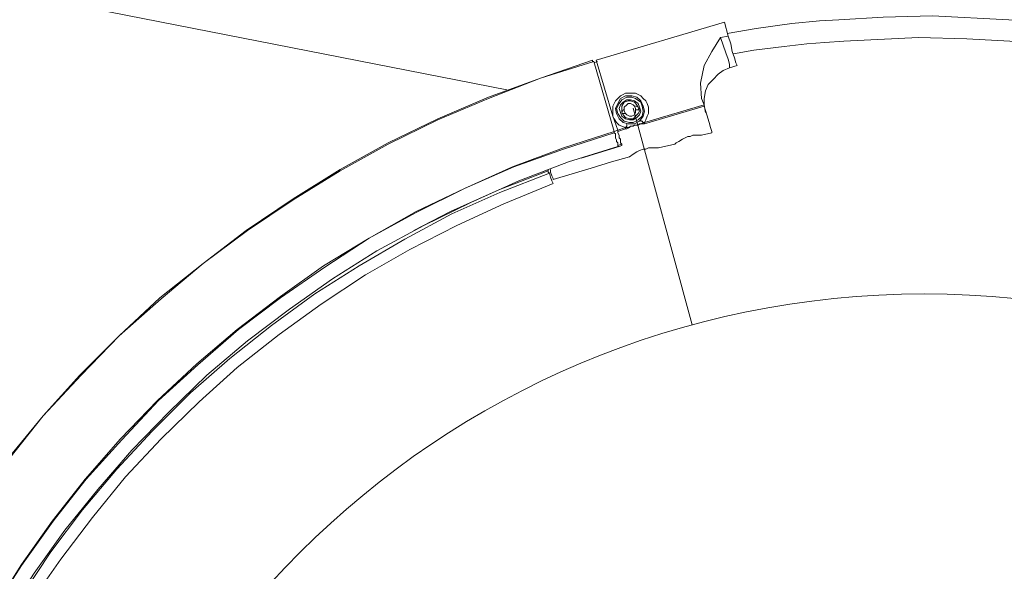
# Model space of a CAD drawing. Extents: x 44 to 177, y -263 to -14.
# Tile 578 of 656: x 103 to 117, y -65 to -57. Entities that reach past the tile are written whole.
import ezdxf

# ---------------------------------------------------------------- set-up
doc = ezdxf.new("R2010")
doc.units = 0
doc.header["$MEASUREMENT"] = 0
doc.layers.add('Livello 1', color=7, linetype='Continuous', lineweight=0)

# ---------------------------------------------------------------- blocks, each defined once
blk = doc.blocks.new('Block_0')
at = {"layer": 'Livello 1', "color": 250, "lineweight": 9, "true_color": 0x333333}
for points in [[(109.799, -57.655), (109.799, -57.655), (97.92, -55.321), (97.92, -55.321)], [(111.139, -57.214), (111.139, -57.214), (113.055, -56.644), (113.055, -56.644)], [(113.055, -56.644), (113.055, -56.644), (111.139, -57.214), (111.139, -57.214)], [(113.055, -56.644), (113.055, -56.644), (113.112, -56.853), (113.112, -56.853)], [(113.112, -56.853), (113.112, -56.853), (112.998, -56.872), (112.998, -56.872)], [(111.405, -58.278), (111.405, -58.278), (111.101, -57.233), (111.101, -57.233)], [(111.158, -57.233), (111.158, -57.233), (111.101, -57.252), (111.101, -57.252)], [(111.386, -58.05), (111.386, -58.05), (111.139, -57.214), (111.139, -57.214)], [(113.131, -57.328), (113.131, -57.328), (113.245, -57.29), (113.245, -57.29)], [(112.714, -57.784), (112.714, -57.784), (112.752, -57.879), (112.752, -57.879)], [(111.538, -57.955), (111.538, -57.955), (111.519, -57.993), (111.519, -57.993)], [(111.688, -57.931), (111.688, -57.931), (112.572, -61.173), (112.572, -61.173)], [(111.765, -57.917), (111.765, -57.917), (111.746, -57.898), (111.746, -57.898)], [(111.86, -58.145), (111.86, -58.145), (112.752, -57.879), (112.752, -57.879)], [(112.752, -57.898), (112.752, -57.898), (111.86, -58.164), (111.86, -58.164)], [(111.462, -58.259), (111.462, -58.259), (111.386, -58.05), (111.386, -58.05)], [(111.841, -58.145), (111.841, -58.145), (111.86, -58.145), (111.86, -58.145)], [(111.86, -58.164), (111.86, -58.164), (111.86, -58.145), (111.86, -58.145)], [(111.462, -58.259), (111.462, -58.259), (111.405, -58.278), (111.405, -58.278)], [(111.462, -58.259), (111.462, -58.259), (111.576, -58.221), (111.576, -58.221)], [(111.576, -58.24), (111.576, -58.24), (111.462, -58.278), (111.462, -58.278)], [(111.595, -58.24), (111.595, -58.24), (111.576, -58.24), (111.576, -58.24)], [(111.86, -58.164), (111.86, -58.164), (111.841, -58.164), (111.841, -58.164)], [(112.714, -58.335), (112.714, -58.335), (112.866, -58.297), (112.866, -58.297)], [(110.912, -58.677), (110.912, -58.677), (111.481, -58.506), (111.481, -58.506)], [(111.519, -58.468), (111.519, -58.468), (111.462, -58.487), (111.462, -58.487)], [(111.481, -58.506), (111.481, -58.506), (111.462, -58.506), (111.462, -58.506)], [(111.519, -58.487), (111.519, -58.487), (111.481, -58.506), (111.481, -58.506)], [(112.069, -58.525), (112.069, -58.525), (112.315, -58.468), (112.315, -58.468)], [(111.063, -58.829), (111.063, -58.829), (111.367, -58.734), (111.367, -58.734)], [(111.367, -58.734), (111.367, -58.734), (111.633, -58.658), (111.633, -58.658)], [(110.418, -58.848), (110.418, -58.848), (110.324, -58.886), (110.324, -58.886)], [(110.494, -59), (110.494, -59), (111.063, -58.829), (111.063, -58.829)]]:
    blk.add_open_spline(points, degree=3, dxfattribs=at)
for points, knots in [([(118.974, -56.815), (118.974, -56.815), (118.67, -56.758), (118.67, -56.758), (118.67, -56.758), (118.196, -56.682), (118.196, -56.682), (118.196, -56.682), (117.855, -56.644), (117.855, -56.644), (117.855, -56.644), (117.589, -56.625), (117.589, -56.625), (117.589, -56.625), (117.305, -56.606), (117.305, -56.606), (117.305, -56.606), (116.166, -56.549), (116.166, -56.549), (116.166, -56.549), (115.427, -56.568), (115.427, -56.568), (115.427, -56.568), (114.763, -56.606), (114.763, -56.606), (114.763, -56.606), (114.478, -56.625), (114.478, -56.625), (114.478, -56.625), (114.061, -56.663), (114.061, -56.663), (114.061, -56.663), (113.53, -56.739), (113.53, -56.739), (113.53, -56.739), (113.093, -56.815), (113.093, -56.815)], [0, 0, 0, 0, 1, 1, 1, 2, 2, 2, 3, 3, 3, 4, 4, 4, 5, 5, 5, 6, 6, 6, 7, 7, 7, 8, 8, 8, 9, 9, 9, 10, 10, 10, 11, 11, 11, 12, 12, 12, 12]), ([(112.714, -57.784), (112.714, -57.784), (112.695, -57.556), (112.695, -57.556), (112.695, -57.556), (112.752, -57.29), (112.752, -57.29), (112.752, -57.29), (112.866, -57.081), (112.866, -57.081), (112.866, -57.081), (112.998, -56.872), (112.998, -56.872)], [0, 0, 0, 0, 1, 1, 1, 2, 2, 2, 3, 3, 3, 4, 4, 4, 4]), ([(112.998, -56.872), (112.998, -56.872), (113.036, -56.986), (113.036, -56.986), (113.036, -56.986), (113.074, -57.1), (113.074, -57.1), (113.074, -57.1), (113.112, -57.195), (113.112, -57.195), (113.112, -57.195), (113.131, -57.271), (113.131, -57.271), (113.131, -57.271), (113.131, -57.309), (113.131, -57.309), (113.131, -57.309), (113.131, -57.328), (113.131, -57.328)], [0, 0, 0, 0, 1, 1, 1, 2, 2, 2, 3, 3, 3, 4, 4, 4, 5, 5, 5, 6, 6, 6, 6]), ([(113.112, -56.853), (113.112, -56.853), (113.15, -56.967), (113.15, -56.967), (113.15, -56.967), (113.169, -57.081), (113.169, -57.081), (113.169, -57.081), (113.207, -57.176), (113.207, -57.176), (113.207, -57.176), (113.226, -57.252), (113.226, -57.252), (113.226, -57.252), (113.245, -57.29), (113.245, -57.29)], [0, 0, 0, 0, 1, 1, 1, 2, 2, 2, 3, 3, 3, 4, 4, 4, 5, 5, 5, 5]), ([(113.188, -57.119), (113.188, -57.119), (113.492, -57.062), (113.492, -57.062), (113.492, -57.062), (113.947, -57.005), (113.947, -57.005), (113.947, -57.005), (114.288, -56.967), (114.288, -56.967), (114.288, -56.967), (114.554, -56.948), (114.554, -56.948), (114.554, -56.948), (114.838, -56.929), (114.838, -56.929), (114.838, -56.929), (115.958, -56.872), (115.958, -56.872), (115.958, -56.872), (116.679, -56.891), (116.679, -56.891), (116.679, -56.891), (117.324, -56.929), (117.324, -56.929), (117.324, -56.929), (117.608, -56.948), (117.608, -56.948), (117.608, -56.948), (118.007, -56.986), (118.007, -56.986), (118.007, -56.986), (118.538, -57.062), (118.538, -57.062), (118.538, -57.062), (118.879, -57.119), (118.879, -57.119)], [0, 0, 0, 0, 1, 1, 1, 2, 2, 2, 3, 3, 3, 4, 4, 4, 5, 5, 5, 6, 6, 6, 7, 7, 7, 8, 8, 8, 9, 9, 9, 10, 10, 10, 11, 11, 11, 12, 12, 12, 12]), ([(99.093, -78.021), (99.093, -78.021), (98.922, -77.223), (98.922, -77.223), (98.922, -77.223), (98.79, -76.406), (98.79, -76.406), (98.79, -76.406), (98.695, -75.57), (98.695, -75.57), (98.695, -75.57), (98.638, -74.753), (98.638, -74.753), (98.638, -74.753), (98.619, -73.917), (98.619, -73.917), (98.619, -73.917), (98.638, -73.1), (98.638, -73.1), (98.638, -73.1), (98.695, -72.264), (98.695, -72.264), (98.695, -72.264), (98.79, -71.447), (98.79, -71.447), (98.79, -71.447), (98.941, -70.63), (98.941, -70.63), (98.941, -70.63), (99.112, -69.831), (99.112, -69.831), (99.112, -69.831), (99.321, -69.033), (99.321, -69.033), (99.321, -69.033), (99.568, -68.235), (99.568, -68.235), (99.568, -68.235), (99.871, -67.456), (99.871, -67.456), (99.871, -67.456), (100.194, -66.696), (100.194, -66.696), (100.194, -66.696), (100.554, -65.955), (100.554, -65.955), (100.554, -65.955), (100.952, -65.233), (100.952, -65.233), (100.952, -65.233), (101.389, -64.511), (101.389, -64.511), (101.389, -64.511), (101.844, -63.827), (101.844, -63.827), (101.844, -63.827), (102.337, -63.181), (102.337, -63.181), (102.337, -63.181), (102.868, -62.535), (102.868, -62.535), (102.868, -62.535), (103.418, -61.926), (103.418, -61.926), (103.418, -61.926), (104.007, -61.337), (104.007, -61.337), (104.007, -61.337), (104.614, -60.767), (104.614, -60.767), (104.614, -60.767), (105.259, -60.254), (105.259, -60.254), (105.259, -60.254), (105.904, -59.76), (105.904, -59.76), (105.904, -59.76), (106.605, -59.285), (106.605, -59.285), (106.605, -59.285), (107.307, -58.848), (107.307, -58.848), (107.307, -58.848), (108.028, -58.449), (108.028, -58.449), (108.028, -58.449), (108.768, -58.088), (108.768, -58.088), (108.768, -58.088), (109.527, -57.765), (109.527, -57.765), (109.527, -57.765), (110.305, -57.48), (110.305, -57.48), (110.305, -57.48), (111.082, -57.214), (111.082, -57.214)], [0, 0, 0, 0, 1, 1, 1, 2, 2, 2, 3, 3, 3, 4, 4, 4, 5, 5, 5, 6, 6, 6, 7, 7, 7, 8, 8, 8, 9, 9, 9, 10, 10, 10, 11, 11, 11, 12, 12, 12, 13, 13, 13, 14, 14, 14, 15, 15, 15, 16, 16, 16, 17, 17, 17, 18, 18, 18, 19, 19, 19, 20, 20, 20, 21, 21, 21, 22, 22, 22, 23, 23, 23, 24, 24, 24, 25, 25, 25, 26, 26, 26, 27, 27, 27, 28, 28, 28, 29, 29, 29, 30, 30, 30, 31, 31, 31, 32, 32, 32, 32]), ([(111.101, -57.233), (111.101, -57.233), (110.305, -57.48), (110.305, -57.48), (110.305, -57.48), (109.527, -57.784), (109.527, -57.784), (109.527, -57.784), (108.768, -58.107), (108.768, -58.107), (108.768, -58.107), (108.028, -58.468), (108.028, -58.468), (108.028, -58.468), (107.307, -58.867), (107.307, -58.867), (107.307, -58.867), (106.605, -59.304), (106.605, -59.304), (106.605, -59.304), (105.923, -59.76), (105.923, -59.76), (105.923, -59.76), (105.259, -60.254), (105.259, -60.254), (105.259, -60.254), (104.633, -60.786), (104.633, -60.786), (104.633, -60.786), (104.007, -61.337), (104.007, -61.337), (104.007, -61.337), (103.437, -61.926), (103.437, -61.926), (103.437, -61.926), (102.868, -62.535), (102.868, -62.535), (102.868, -62.535), (102.356, -63.181), (102.356, -63.181), (102.356, -63.181), (101.863, -63.846), (101.863, -63.846), (101.863, -63.846), (101.389, -64.53), (101.389, -64.53), (101.389, -64.53), (100.971, -65.233), (100.971, -65.233), (100.971, -65.233), (100.573, -65.955), (100.573, -65.955), (100.573, -65.955), (100.212, -66.696), (100.212, -66.696), (100.212, -66.696), (99.871, -67.456), (99.871, -67.456), (99.871, -67.456), (99.586, -68.235), (99.586, -68.235), (99.586, -68.235), (99.34, -69.033), (99.34, -69.033), (99.34, -69.033), (99.131, -69.831), (99.131, -69.831), (99.131, -69.831), (98.941, -70.63), (98.941, -70.63), (98.941, -70.63), (98.809, -71.447), (98.809, -71.447), (98.809, -71.447), (98.714, -72.264), (98.714, -72.264), (98.714, -72.264), (98.657, -73.1), (98.657, -73.1), (98.657, -73.1), (98.638, -73.917), (98.638, -73.917), (98.638, -73.917), (98.657, -74.753), (98.657, -74.753), (98.657, -74.753), (98.714, -75.57), (98.714, -75.57), (98.714, -75.57), (98.809, -76.406), (98.809, -76.406), (98.809, -76.406), (98.941, -77.223), (98.941, -77.223), (98.941, -77.223), (99.112, -78.021), (99.112, -78.021)], [0, 0, 0, 0, 1, 1, 1, 2, 2, 2, 3, 3, 3, 4, 4, 4, 5, 5, 5, 6, 6, 6, 7, 7, 7, 8, 8, 8, 9, 9, 9, 10, 10, 10, 11, 11, 11, 12, 12, 12, 13, 13, 13, 14, 14, 14, 15, 15, 15, 16, 16, 16, 17, 17, 17, 18, 18, 18, 19, 19, 19, 20, 20, 20, 21, 21, 21, 22, 22, 22, 23, 23, 23, 24, 24, 24, 25, 25, 25, 26, 26, 26, 27, 27, 27, 28, 28, 28, 29, 29, 29, 30, 30, 30, 31, 31, 31, 32, 32, 32, 32]), ([(111.082, -57.214), (111.082, -57.214), (111.082, -57.214), (111.082, -57.214), (111.082, -57.214), (111.082, -57.233), (111.082, -57.233), (111.082, -57.233), (111.101, -57.233), (111.101, -57.233)], [0, 0, 0, 0, 1, 1, 1, 2, 2, 2, 3, 3, 3, 3]), ([(112.771, -57.993), (112.771, -57.993), (112.752, -57.879), (112.752, -57.879), (112.752, -57.879), (112.752, -57.784), (112.752, -57.784), (112.752, -57.784), (112.771, -57.67), (112.771, -57.67), (112.771, -57.67), (112.809, -57.575), (112.809, -57.575), (112.809, -57.575), (112.885, -57.499), (112.885, -57.499), (112.885, -57.499), (112.96, -57.423), (112.96, -57.423), (112.96, -57.423), (113.036, -57.366), (113.036, -57.366), (113.036, -57.366), (113.131, -57.328), (113.131, -57.328)], [0, 0, 0, 0, 1, 1, 1, 2, 2, 2, 3, 3, 3, 4, 4, 4, 5, 5, 5, 6, 6, 6, 7, 7, 7, 8, 8, 8, 8]), ([(111.386, -58.05), (111.386, -58.05), (111.386, -57.993), (111.386, -57.993), (111.386, -57.993), (111.386, -57.955), (111.386, -57.955), (111.386, -57.955), (111.386, -57.898), (111.386, -57.898), (111.386, -57.898), (111.405, -57.86), (111.405, -57.86), (111.405, -57.86), (111.424, -57.822), (111.424, -57.822), (111.424, -57.822), (111.462, -57.784), (111.462, -57.784), (111.462, -57.784), (111.5, -57.746), (111.5, -57.746), (111.5, -57.746), (111.538, -57.727), (111.538, -57.727), (111.538, -57.727), (111.576, -57.708), (111.576, -57.708), (111.576, -57.708), (111.633, -57.708), (111.633, -57.708), (111.633, -57.708), (111.67, -57.708), (111.67, -57.708), (111.67, -57.708), (111.727, -57.708), (111.727, -57.708), (111.727, -57.708), (111.765, -57.727), (111.765, -57.727), (111.765, -57.727), (111.803, -57.746), (111.803, -57.746), (111.803, -57.746), (111.841, -57.784), (111.841, -57.784), (111.841, -57.784), (111.879, -57.822), (111.879, -57.822), (111.879, -57.822), (111.898, -57.86), (111.898, -57.86), (111.898, -57.86), (111.917, -57.917), (111.917, -57.917), (111.917, -57.917), (111.917, -57.955), (111.917, -57.955), (111.917, -57.955), (111.917, -58.012), (111.917, -58.012), (111.917, -58.012), (111.898, -58.05), (111.898, -58.05), (111.898, -58.05), (111.879, -58.107), (111.879, -58.107), (111.879, -58.107), (111.86, -58.145), (111.86, -58.145)], [0, 0, 0, 0, 1, 1, 1, 2, 2, 2, 3, 3, 3, 4, 4, 4, 5, 5, 5, 6, 6, 6, 7, 7, 7, 8, 8, 8, 9, 9, 9, 10, 10, 10, 11, 11, 11, 12, 12, 12, 13, 13, 13, 14, 14, 14, 15, 15, 15, 16, 16, 16, 17, 17, 17, 18, 18, 18, 19, 19, 19, 20, 20, 20, 21, 21, 21, 22, 22, 22, 23, 23, 23, 23]), ([(111.708, -58.164), (111.708, -58.164), (111.614, -58.164), (111.614, -58.164), (111.614, -58.164), (111.538, -58.145), (111.538, -58.145), (111.538, -58.145), (111.481, -58.088), (111.481, -58.088), (111.481, -58.088), (111.443, -58.012), (111.443, -58.012), (111.443, -58.012), (111.424, -57.936), (111.424, -57.936), (111.424, -57.936), (111.462, -57.86), (111.462, -57.86), (111.462, -57.86), (111.5, -57.784), (111.5, -57.784), (111.5, -57.784), (111.576, -57.746), (111.576, -57.746), (111.576, -57.746), (111.67, -57.746), (111.67, -57.746), (111.67, -57.746), (111.746, -57.765), (111.746, -57.765), (111.746, -57.765), (111.803, -57.822), (111.803, -57.822), (111.803, -57.822), (111.841, -57.898), (111.841, -57.898), (111.841, -57.898), (111.86, -57.974), (111.86, -57.974), (111.86, -57.974), (111.841, -58.05), (111.841, -58.05), (111.841, -58.05), (111.784, -58.126), (111.784, -58.126), (111.784, -58.126), (111.708, -58.164), (111.708, -58.164)], [0, 0, 0, 0, 1, 1, 1, 2, 2, 2, 3, 3, 3, 4, 4, 4, 5, 5, 5, 6, 6, 6, 7, 7, 7, 8, 8, 8, 9, 9, 9, 10, 10, 10, 11, 11, 11, 12, 12, 12, 13, 13, 13, 14, 14, 14, 15, 15, 15, 16, 16, 16, 16]), ([(111.689, -58.145), (111.689, -58.145), (111.765, -58.107), (111.765, -58.107), (111.765, -58.107), (111.822, -58.05), (111.822, -58.05), (111.822, -58.05), (111.841, -57.974), (111.841, -57.974), (111.841, -57.974), (111.822, -57.898), (111.822, -57.898), (111.822, -57.898), (111.803, -57.841), (111.803, -57.841), (111.803, -57.841), (111.727, -57.784), (111.727, -57.784), (111.727, -57.784), (111.67, -57.765), (111.67, -57.765), (111.67, -57.765), (111.595, -57.765), (111.595, -57.765), (111.595, -57.765), (111.519, -57.803), (111.519, -57.803), (111.519, -57.803), (111.481, -57.86), (111.481, -57.86), (111.481, -57.86), (111.443, -57.936), (111.443, -57.936), (111.443, -57.936), (111.462, -58.012), (111.462, -58.012), (111.462, -58.012), (111.5, -58.069), (111.5, -58.069), (111.5, -58.069), (111.557, -58.126), (111.557, -58.126), (111.557, -58.126), (111.633, -58.145), (111.633, -58.145), (111.633, -58.145), (111.689, -58.145), (111.689, -58.145)], [0, 0, 0, 0, 1, 1, 1, 2, 2, 2, 3, 3, 3, 4, 4, 4, 5, 5, 5, 6, 6, 6, 7, 7, 7, 8, 8, 8, 9, 9, 9, 10, 10, 10, 11, 11, 11, 12, 12, 12, 13, 13, 13, 14, 14, 14, 15, 15, 15, 16, 16, 16, 16]), ([(111.689, -58.107), (111.689, -58.107), (111.633, -58.107), (111.633, -58.107), (111.633, -58.107), (111.576, -58.088), (111.576, -58.088), (111.576, -58.088), (111.519, -58.05), (111.519, -58.05), (111.519, -58.05), (111.5, -57.993), (111.5, -57.993), (111.5, -57.993), (111.481, -57.936), (111.481, -57.936), (111.481, -57.936), (111.5, -57.879), (111.5, -57.879), (111.5, -57.879), (111.538, -57.841), (111.538, -57.841), (111.538, -57.841), (111.595, -57.803), (111.595, -57.803), (111.595, -57.803), (111.652, -57.803), (111.652, -57.803), (111.652, -57.803), (111.708, -57.822), (111.708, -57.822), (111.708, -57.822), (111.765, -57.86), (111.765, -57.86), (111.765, -57.86), (111.784, -57.917), (111.784, -57.917), (111.784, -57.917), (111.803, -57.974), (111.803, -57.974), (111.803, -57.974), (111.784, -58.031), (111.784, -58.031), (111.784, -58.031), (111.746, -58.069), (111.746, -58.069), (111.746, -58.069), (111.689, -58.107), (111.689, -58.107)], [0, 0, 0, 0, 1, 1, 1, 2, 2, 2, 3, 3, 3, 4, 4, 4, 5, 5, 5, 6, 6, 6, 7, 7, 7, 8, 8, 8, 9, 9, 9, 10, 10, 10, 11, 11, 11, 12, 12, 12, 13, 13, 13, 14, 14, 14, 15, 15, 15, 16, 16, 16, 16]), ([(111.689, -58.088), (111.689, -58.088), (111.727, -58.05), (111.727, -58.05), (111.727, -58.05), (111.765, -58.012), (111.765, -58.012), (111.765, -58.012), (111.784, -57.974), (111.784, -57.974), (111.784, -57.974), (111.765, -57.917), (111.765, -57.917), (111.765, -57.917), (111.746, -57.879), (111.746, -57.879), (111.746, -57.879), (111.708, -57.841), (111.708, -57.841), (111.708, -57.841), (111.652, -57.822), (111.652, -57.822), (111.652, -57.822), (111.614, -57.822), (111.614, -57.822), (111.614, -57.822), (111.557, -57.841), (111.557, -57.841), (111.557, -57.841), (111.519, -57.898), (111.519, -57.898), (111.519, -57.898), (111.519, -57.936), (111.519, -57.936), (111.519, -57.936), (111.519, -57.993), (111.519, -57.993), (111.519, -57.993), (111.538, -58.031), (111.538, -58.031), (111.538, -58.031), (111.576, -58.069), (111.576, -58.069), (111.576, -58.069), (111.633, -58.088), (111.633, -58.088), (111.633, -58.088), (111.689, -58.088), (111.689, -58.088)], [0, 0, 0, 0, 1, 1, 1, 2, 2, 2, 3, 3, 3, 4, 4, 4, 5, 5, 5, 6, 6, 6, 7, 7, 7, 8, 8, 8, 9, 9, 9, 10, 10, 10, 11, 11, 11, 12, 12, 12, 13, 13, 13, 14, 14, 14, 15, 15, 15, 16, 16, 16, 16]), ([(111.538, -57.955), (111.538, -57.955), (111.538, -57.955), (111.538, -57.955), (111.538, -57.955), (111.557, -57.955), (111.557, -57.955)], [0, 0, 0, 0, 1, 1, 1, 2, 2, 2, 2]), ([(111.595, -57.879), (111.595, -57.879), (111.557, -57.917), (111.557, -57.917), (111.557, -57.917), (111.557, -57.936), (111.557, -57.936), (111.557, -57.936), (111.557, -57.974), (111.557, -57.974), (111.557, -57.974), (111.576, -58.012), (111.576, -58.012), (111.576, -58.012), (111.595, -58.031), (111.595, -58.031), (111.595, -58.031), (111.633, -58.05), (111.633, -58.05), (111.633, -58.05), (111.67, -58.05), (111.67, -58.05), (111.67, -58.05), (111.708, -58.031), (111.708, -58.031), (111.708, -58.031), (111.727, -57.993), (111.727, -57.993), (111.727, -57.993), (111.727, -57.955), (111.727, -57.955), (111.727, -57.955), (111.727, -57.936), (111.727, -57.936), (111.727, -57.936), (111.708, -57.898), (111.708, -57.898), (111.708, -57.898), (111.689, -57.879), (111.689, -57.879), (111.689, -57.879), (111.652, -57.86), (111.652, -57.86), (111.652, -57.86), (111.614, -57.86), (111.614, -57.86), (111.614, -57.86), (111.595, -57.879), (111.595, -57.879)], [0, 0, 0, 0, 1, 1, 1, 2, 2, 2, 3, 3, 3, 4, 4, 4, 5, 5, 5, 6, 6, 6, 7, 7, 7, 8, 8, 8, 9, 9, 9, 10, 10, 10, 11, 11, 11, 12, 12, 12, 13, 13, 13, 14, 14, 14, 15, 15, 15, 16, 16, 16, 16]), ([(111.727, -57.898), (111.727, -57.898), (111.727, -57.898), (111.727, -57.898), (111.727, -57.898), (111.746, -57.898), (111.746, -57.898)], [0, 0, 0, 0, 1, 1, 1, 2, 2, 2, 2]), ([(111.784, -57.936), (111.784, -57.936), (111.765, -57.955), (111.765, -57.955), (111.765, -57.955), (111.727, -57.955), (111.727, -57.955)], [0, 0, 0, 0, 1, 1, 1, 2, 2, 2, 2]), ([(112.752, -57.879), (112.752, -57.879), (112.752, -57.879), (112.752, -57.879), (112.752, -57.879), (112.752, -57.898), (112.752, -57.898)], [0, 0, 0, 0, 1, 1, 1, 2, 2, 2, 2]), ([(112.752, -57.898), (112.752, -57.898), (112.79, -58.031), (112.79, -58.031), (112.79, -58.031), (112.828, -58.145), (112.828, -58.145), (112.828, -58.145), (112.847, -58.221), (112.847, -58.221), (112.847, -58.221), (112.866, -58.278), (112.866, -58.278), (112.866, -58.278), (112.866, -58.297), (112.866, -58.297)], [0, 0, 0, 0, 1, 1, 1, 2, 2, 2, 3, 3, 3, 4, 4, 4, 5, 5, 5, 5]), ([(111.576, -58.221), (111.576, -58.221), (111.519, -58.202), (111.519, -58.202), (111.519, -58.202), (111.481, -58.183), (111.481, -58.183), (111.481, -58.183), (111.443, -58.145), (111.443, -58.145), (111.443, -58.145), (111.405, -58.088), (111.405, -58.088), (111.405, -58.088), (111.386, -58.05), (111.386, -58.05)], [0, 0, 0, 0, 1, 1, 1, 2, 2, 2, 3, 3, 3, 4, 4, 4, 5, 5, 5, 5]), ([(111.576, -58.012), (111.576, -58.012), (111.538, -58.012), (111.538, -58.012), (111.538, -58.012), (111.519, -58.012), (111.519, -58.012)], [0, 0, 0, 0, 1, 1, 1, 2, 2, 2, 2]), ([(111.765, -58.183), (111.765, -58.183), (111.765, -58.183), (111.765, -58.183), (111.765, -58.183), (111.784, -58.164), (111.784, -58.164), (111.784, -58.164), (111.803, -58.164), (111.803, -58.164), (111.803, -58.164), (111.841, -58.145), (111.841, -58.145)], [0, 0, 0, 0, 1, 1, 1, 2, 2, 2, 3, 3, 3, 4, 4, 4, 4]), ([(111.841, -58.145), (111.841, -58.145), (111.841, -58.145), (111.841, -58.145), (111.841, -58.145), (111.822, -58.126), (111.822, -58.126), (111.822, -58.126), (111.803, -58.126), (111.803, -58.126), (111.803, -58.126), (111.803, -58.107), (111.803, -58.107)], [0, 0, 0, 0, 1, 1, 1, 2, 2, 2, 3, 3, 3, 4, 4, 4, 4]), ([(111.841, -58.145), (111.841, -58.145), (111.841, -58.145), (111.841, -58.145), (111.841, -58.145), (111.841, -58.164), (111.841, -58.164)], [0, 0, 0, 0, 1, 1, 1, 2, 2, 2, 2]), ([(100.175, -77.774), (100.175, -77.774), (100.004, -76.995), (100.004, -76.995), (100.004, -76.995), (99.871, -76.197), (99.871, -76.197), (99.871, -76.197), (99.776, -75.399), (99.776, -75.399), (99.776, -75.399), (99.719, -74.601), (99.719, -74.601), (99.719, -74.601), (99.719, -73.803), (99.719, -73.803), (99.719, -73.803), (99.738, -73.005), (99.738, -73.005), (99.738, -73.005), (99.814, -72.207), (99.814, -72.207), (99.814, -72.207), (99.909, -71.409), (99.909, -71.409), (99.909, -71.409), (100.061, -70.63), (100.061, -70.63), (100.061, -70.63), (100.231, -69.85), (100.231, -69.85), (100.231, -69.85), (100.459, -69.071), (100.459, -69.071), (100.459, -69.071), (100.725, -68.311), (100.725, -68.311), (100.725, -68.311), (101.009, -67.57), (101.009, -67.57), (101.009, -67.57), (101.332, -66.848), (101.332, -66.848), (101.332, -66.848), (101.711, -66.126), (101.711, -66.126), (101.711, -66.126), (102.109, -65.442), (102.109, -65.442), (102.109, -65.442), (102.546, -64.758), (102.546, -64.758), (102.546, -64.758), (103.001, -64.112), (103.001, -64.112), (103.001, -64.112), (103.494, -63.485), (103.494, -63.485), (103.494, -63.485), (104.026, -62.877), (104.026, -62.877), (104.026, -62.877), (104.576, -62.307), (104.576, -62.307), (104.576, -62.307), (105.164, -61.755), (105.164, -61.755), (105.164, -61.755), (105.771, -61.242), (105.771, -61.242), (105.771, -61.242), (106.416, -60.748), (106.416, -60.748), (106.416, -60.748), (107.061, -60.292), (107.061, -60.292), (107.061, -60.292), (107.744, -59.874), (107.744, -59.874), (107.744, -59.874), (108.446, -59.475), (108.446, -59.475), (108.446, -59.475), (109.166, -59.133), (109.166, -59.133), (109.166, -59.133), (109.887, -58.81), (109.887, -58.81), (109.887, -58.81), (110.646, -58.525), (110.646, -58.525), (110.646, -58.525), (111.405, -58.278), (111.405, -58.278)], [0, 0, 0, 0, 1, 1, 1, 2, 2, 2, 3, 3, 3, 4, 4, 4, 5, 5, 5, 6, 6, 6, 7, 7, 7, 8, 8, 8, 9, 9, 9, 10, 10, 10, 11, 11, 11, 12, 12, 12, 13, 13, 13, 14, 14, 14, 15, 15, 15, 16, 16, 16, 17, 17, 17, 18, 18, 18, 19, 19, 19, 20, 20, 20, 21, 21, 21, 22, 22, 22, 23, 23, 23, 24, 24, 24, 25, 25, 25, 26, 26, 26, 27, 27, 27, 28, 28, 28, 29, 29, 29, 30, 30, 30, 31, 31, 31, 31]), ([(111.405, -58.297), (111.405, -58.297), (110.646, -58.544), (110.646, -58.544), (110.646, -58.544), (109.906, -58.81), (109.906, -58.81), (109.906, -58.81), (109.166, -59.133), (109.166, -59.133), (109.166, -59.133), (108.446, -59.494), (108.446, -59.494), (108.446, -59.494), (107.744, -59.874), (107.744, -59.874), (107.744, -59.874), (107.08, -60.311), (107.08, -60.311), (107.08, -60.311), (106.416, -60.767), (106.416, -60.767), (106.416, -60.767), (105.79, -61.242), (105.79, -61.242), (105.79, -61.242), (105.183, -61.774), (105.183, -61.774), (105.183, -61.774), (104.595, -62.307), (104.595, -62.307), (104.595, -62.307), (104.044, -62.896), (104.044, -62.896), (104.044, -62.896), (103.513, -63.485), (103.513, -63.485), (103.513, -63.485), (103.02, -64.112), (103.02, -64.112), (103.02, -64.112), (102.546, -64.777), (102.546, -64.777), (102.546, -64.777), (102.109, -65.442), (102.109, -65.442), (102.109, -65.442), (101.711, -66.126), (101.711, -66.126), (101.711, -66.126), (101.351, -66.848), (101.351, -66.848), (101.351, -66.848), (101.028, -67.57), (101.028, -67.57), (101.028, -67.57), (100.725, -68.311), (100.725, -68.311), (100.725, -68.311), (100.478, -69.071), (100.478, -69.071), (100.478, -69.071), (100.25, -69.85), (100.25, -69.85), (100.25, -69.85), (100.08, -70.63), (100.08, -70.63), (100.08, -70.63), (99.928, -71.409), (99.928, -71.409), (99.928, -71.409), (99.814, -72.207), (99.814, -72.207), (99.814, -72.207), (99.757, -73.005), (99.757, -73.005), (99.757, -73.005), (99.738, -73.803), (99.738, -73.803), (99.738, -73.803), (99.738, -74.601), (99.738, -74.601), (99.738, -74.601), (99.795, -75.399), (99.795, -75.399), (99.795, -75.399), (99.89, -76.197), (99.89, -76.197), (99.89, -76.197), (100.004, -76.976), (100.004, -76.976), (100.004, -76.976), (100.175, -77.774), (100.175, -77.774)], [0, 0, 0, 0, 1, 1, 1, 2, 2, 2, 3, 3, 3, 4, 4, 4, 5, 5, 5, 6, 6, 6, 7, 7, 7, 8, 8, 8, 9, 9, 9, 10, 10, 10, 11, 11, 11, 12, 12, 12, 13, 13, 13, 14, 14, 14, 15, 15, 15, 16, 16, 16, 17, 17, 17, 18, 18, 18, 19, 19, 19, 20, 20, 20, 21, 21, 21, 22, 22, 22, 23, 23, 23, 24, 24, 24, 25, 25, 25, 26, 26, 26, 27, 27, 27, 28, 28, 28, 29, 29, 29, 30, 30, 30, 31, 31, 31, 31]), ([(111.405, -58.278), (111.405, -58.278), (111.405, -58.278), (111.405, -58.278), (111.405, -58.278), (111.405, -58.297), (111.405, -58.297)], [0, 0, 0, 0, 1, 1, 1, 2, 2, 2, 2]), ([(111.405, -58.297), (111.405, -58.297), (111.424, -58.316), (111.424, -58.316), (111.424, -58.316), (111.424, -58.354), (111.424, -58.354), (111.424, -58.354), (111.424, -58.373), (111.424, -58.373), (111.424, -58.373), (111.443, -58.411), (111.443, -58.411), (111.443, -58.411), (111.443, -58.43), (111.443, -58.43), (111.443, -58.43), (111.462, -58.449), (111.462, -58.449), (111.462, -58.449), (111.462, -58.487), (111.462, -58.487), (111.462, -58.487), (111.462, -58.506), (111.462, -58.506)], [0, 0, 0, 0, 1, 1, 1, 2, 2, 2, 3, 3, 3, 4, 4, 4, 5, 5, 5, 6, 6, 6, 7, 7, 7, 8, 8, 8, 8]), ([(111.462, -58.278), (111.462, -58.278), (111.462, -58.278), (111.462, -58.278), (111.462, -58.278), (111.462, -58.259), (111.462, -58.259)], [0, 0, 0, 0, 1, 1, 1, 2, 2, 2, 2]), ([(111.519, -58.487), (111.519, -58.487), (111.519, -58.468), (111.519, -58.468), (111.519, -58.468), (111.5, -58.449), (111.5, -58.449), (111.5, -58.449), (111.5, -58.411), (111.5, -58.411), (111.5, -58.411), (111.5, -58.392), (111.5, -58.392), (111.5, -58.392), (111.481, -58.373), (111.481, -58.373), (111.481, -58.373), (111.481, -58.335), (111.481, -58.335), (111.481, -58.335), (111.462, -58.297), (111.462, -58.297), (111.462, -58.297), (111.462, -58.278), (111.462, -58.278)], [0, 0, 0, 0, 1, 1, 1, 2, 2, 2, 3, 3, 3, 4, 4, 4, 5, 5, 5, 6, 6, 6, 7, 7, 7, 8, 8, 8, 8]), ([(111.595, -58.164), (111.595, -58.164), (111.595, -58.164), (111.595, -58.164), (111.595, -58.164), (111.595, -58.183), (111.595, -58.183), (111.595, -58.183), (111.595, -58.202), (111.595, -58.202), (111.595, -58.202), (111.576, -58.221), (111.576, -58.221)], [0, 0, 0, 0, 1, 1, 1, 2, 2, 2, 3, 3, 3, 4, 4, 4, 4]), ([(111.576, -58.221), (111.576, -58.221), (111.614, -58.221), (111.614, -58.221), (111.614, -58.221), (111.652, -58.202), (111.652, -58.202), (111.652, -58.202), (111.67, -58.202), (111.67, -58.202)], [0, 0, 0, 0, 1, 1, 1, 2, 2, 2, 3, 3, 3, 3]), ([(111.576, -58.221), (111.576, -58.221), (111.576, -58.221), (111.576, -58.221), (111.576, -58.221), (111.576, -58.24), (111.576, -58.24)], [0, 0, 0, 0, 1, 1, 1, 2, 2, 2, 2]), ([(111.595, -58.24), (111.595, -58.24), (111.595, -58.24), (111.595, -58.24), (111.595, -58.24), (111.576, -58.24), (111.576, -58.24), (111.576, -58.24), (111.576, -58.221), (111.576, -58.221)], [0, 0, 0, 0, 1, 1, 1, 2, 2, 2, 3, 3, 3, 3]), ([(111.67, -58.202), (111.67, -58.202), (111.67, -58.202), (111.67, -58.202), (111.67, -58.202), (111.652, -58.202), (111.652, -58.202), (111.652, -58.202), (111.633, -58.221), (111.633, -58.221), (111.633, -58.221), (111.595, -58.24), (111.595, -58.24)], [0, 0, 0, 0, 1, 1, 1, 2, 2, 2, 3, 3, 3, 4, 4, 4, 4]), ([(111.765, -58.183), (111.765, -58.183), (111.746, -58.183), (111.746, -58.183), (111.746, -58.183), (111.708, -58.183), (111.708, -58.183), (111.708, -58.183), (111.689, -58.202), (111.689, -58.202), (111.689, -58.202), (111.67, -58.202), (111.67, -58.202)], [0, 0, 0, 0, 1, 1, 1, 2, 2, 2, 3, 3, 3, 4, 4, 4, 4]), ([(111.67, -58.202), (111.67, -58.202), (111.67, -58.202), (111.67, -58.202), (111.67, -58.202), (111.708, -58.183), (111.708, -58.183), (111.708, -58.183), (111.746, -58.183), (111.746, -58.183), (111.746, -58.183), (111.765, -58.183), (111.765, -58.183)], [0, 0, 0, 0, 1, 1, 1, 2, 2, 2, 3, 3, 3, 4, 4, 4, 4]), ([(111.841, -58.164), (111.841, -58.164), (111.841, -58.164), (111.841, -58.164), (111.841, -58.164), (111.803, -58.164), (111.803, -58.164), (111.803, -58.164), (111.765, -58.183), (111.765, -58.183)], [0, 0, 0, 0, 1, 1, 1, 2, 2, 2, 3, 3, 3, 3]), ([(112.315, -58.468), (112.315, -58.468), (112.334, -58.449), (112.334, -58.449), (112.334, -58.449), (112.372, -58.43), (112.372, -58.43), (112.372, -58.43), (112.429, -58.392), (112.429, -58.392), (112.429, -58.392), (112.467, -58.373), (112.467, -58.373), (112.467, -58.373), (112.505, -58.354), (112.505, -58.354), (112.505, -58.354), (112.543, -58.354), (112.543, -58.354), (112.543, -58.354), (112.581, -58.335), (112.581, -58.335), (112.581, -58.335), (112.657, -58.335), (112.657, -58.335), (112.657, -58.335), (112.695, -58.335), (112.695, -58.335), (112.695, -58.335), (112.714, -58.335), (112.714, -58.335)], [0, 0, 0, 0, 1, 1, 1, 2, 2, 2, 3, 3, 3, 4, 4, 4, 5, 5, 5, 6, 6, 6, 7, 7, 7, 8, 8, 8, 9, 9, 9, 10, 10, 10, 10]), ([(111.462, -58.506), (111.462, -58.506), (110.722, -58.734), (110.722, -58.734), (110.722, -58.734), (109.982, -59.019), (109.982, -59.019), (109.982, -59.019), (109.261, -59.342), (109.261, -59.342), (109.261, -59.342), (108.559, -59.684), (108.559, -59.684), (108.559, -59.684), (107.857, -60.064), (107.857, -60.064), (107.857, -60.064), (107.194, -60.482), (107.194, -60.482), (107.194, -60.482), (106.549, -60.938), (106.549, -60.938), (106.549, -60.938), (105.923, -61.413), (105.923, -61.413), (105.923, -61.413), (105.315, -61.926), (105.315, -61.926), (105.315, -61.926), (104.746, -62.478), (104.746, -62.478), (104.746, -62.478), (104.196, -63.048), (104.196, -63.048), (104.196, -63.048), (103.684, -63.637), (103.684, -63.637), (103.684, -63.637), (103.191, -64.245), (103.191, -64.245), (103.191, -64.245), (102.736, -64.891), (102.736, -64.891), (102.736, -64.891), (102.299, -65.556), (102.299, -65.556), (102.299, -65.556), (101.92, -66.24), (101.92, -66.24), (101.92, -66.24), (101.559, -66.943), (101.559, -66.943), (101.559, -66.943), (101.218, -67.665), (101.218, -67.665), (101.218, -67.665), (100.933, -68.387), (100.933, -68.387), (100.933, -68.387), (100.687, -69.147), (100.687, -69.147), (100.687, -69.147), (100.459, -69.907), (100.459, -69.907), (100.459, -69.907), (100.288, -70.668), (100.288, -70.668), (100.288, -70.668), (100.137, -71.447), (100.137, -71.447), (100.137, -71.447), (100.042, -72.226), (100.042, -72.226), (100.042, -72.226), (99.985, -73.024), (99.985, -73.024), (99.985, -73.024), (99.947, -73.803), (99.947, -73.803), (99.947, -73.803), (99.966, -74.601), (99.966, -74.601), (99.966, -74.601), (100.004, -75.38), (100.004, -75.38), (100.004, -75.38), (100.099, -76.159), (100.099, -76.159), (100.099, -76.159), (100.231, -76.938), (100.231, -76.938), (100.231, -76.938), (100.402, -77.717), (100.402, -77.717)], [0, 0, 0, 0, 1, 1, 1, 2, 2, 2, 3, 3, 3, 4, 4, 4, 5, 5, 5, 6, 6, 6, 7, 7, 7, 8, 8, 8, 9, 9, 9, 10, 10, 10, 11, 11, 11, 12, 12, 12, 13, 13, 13, 14, 14, 14, 15, 15, 15, 16, 16, 16, 17, 17, 17, 18, 18, 18, 19, 19, 19, 20, 20, 20, 21, 21, 21, 22, 22, 22, 23, 23, 23, 24, 24, 24, 25, 25, 25, 26, 26, 26, 27, 27, 27, 28, 28, 28, 29, 29, 29, 30, 30, 30, 31, 31, 31, 31]), ([(111.633, -58.658), (111.633, -58.658), (111.633, -58.658), (111.633, -58.658), (111.633, -58.658), (111.689, -58.62), (111.689, -58.62), (111.689, -58.62), (111.746, -58.582), (111.746, -58.582), (111.746, -58.582), (111.784, -58.563), (111.784, -58.563), (111.784, -58.563), (111.841, -58.544), (111.841, -58.544), (111.841, -58.544), (111.879, -58.544), (111.879, -58.544), (111.879, -58.544), (111.917, -58.525), (111.917, -58.525), (111.917, -58.525), (111.993, -58.525), (111.993, -58.525), (111.993, -58.525), (112.05, -58.525), (112.05, -58.525), (112.05, -58.525), (112.069, -58.525), (112.069, -58.525)], [0, 0, 0, 0, 1, 1, 1, 2, 2, 2, 3, 3, 3, 4, 4, 4, 5, 5, 5, 6, 6, 6, 7, 7, 7, 8, 8, 8, 9, 9, 9, 10, 10, 10, 10]), ([(108.408, -59.76), (108.408, -59.76), (108.958, -59.475), (108.958, -59.475), (108.958, -59.475), (109.679, -59.152), (109.679, -59.152), (109.679, -59.152), (110.418, -58.867), (110.418, -58.867)], [0, 0, 0, 0, 1, 1, 1, 2, 2, 2, 3, 3, 3, 3]), ([(110.418, -58.848), (110.418, -58.848), (110.418, -58.848), (110.418, -58.848), (110.418, -58.848), (110.418, -58.867), (110.418, -58.867), (110.418, -58.867), (110.418, -58.886), (110.418, -58.886), (110.418, -58.886), (110.437, -58.905), (110.437, -58.905)], [0, 0, 0, 0, 1, 1, 1, 2, 2, 2, 3, 3, 3, 4, 4, 4, 4]), ([(110.494, -59), (110.494, -59), (110.494, -58.981), (110.494, -58.981), (110.494, -58.981), (110.475, -58.943), (110.475, -58.943), (110.475, -58.943), (110.456, -58.886), (110.456, -58.886), (110.456, -58.886), (110.456, -58.848), (110.456, -58.848)], [0, 0, 0, 0, 1, 1, 1, 2, 2, 2, 3, 3, 3, 4, 4, 4, 4]), ([(100.212, -76.615), (100.212, -76.615), (100.099, -75.836), (100.099, -75.836), (100.099, -75.836), (100.023, -75.038), (100.023, -75.038), (100.023, -75.038), (99.985, -74.259), (99.985, -74.259), (99.985, -74.259), (99.985, -73.461), (99.985, -73.461), (99.985, -73.461), (100.042, -72.663), (100.042, -72.663), (100.042, -72.663), (100.118, -71.884), (100.118, -71.884), (100.118, -71.884), (100.231, -71.086), (100.231, -71.086), (100.231, -71.086), (100.402, -70.325), (100.402, -70.325), (100.402, -70.325), (100.592, -69.546), (100.592, -69.546), (100.592, -69.546), (100.82, -68.786), (100.82, -68.786), (100.82, -68.786), (101.104, -68.045), (101.104, -68.045), (101.104, -68.045), (101.408, -67.323), (101.408, -67.323), (101.408, -67.323), (101.749, -66.601), (101.749, -66.601), (101.749, -66.601), (102.128, -65.917), (102.128, -65.917), (102.128, -65.917), (102.546, -65.233), (102.546, -65.233), (102.546, -65.233), (102.982, -64.568), (102.982, -64.568), (102.982, -64.568), (103.456, -63.941), (103.456, -63.941), (103.456, -63.941), (103.969, -63.333), (103.969, -63.333), (103.969, -63.333), (104.5, -62.763), (104.5, -62.763), (104.5, -62.763), (105.069, -62.192), (105.069, -62.192), (105.069, -62.192), (105.657, -61.679), (105.657, -61.679), (105.657, -61.679), (106.283, -61.185), (106.283, -61.185), (106.283, -61.185), (106.928, -60.71), (106.928, -60.71), (106.928, -60.71), (107.592, -60.292), (107.592, -60.292), (107.592, -60.292), (108.275, -59.893), (108.275, -59.893), (108.275, -59.893), (108.977, -59.513), (108.977, -59.513), (108.977, -59.513), (109.698, -59.19), (109.698, -59.19), (109.698, -59.19), (110.437, -58.905), (110.437, -58.905)], [0, 0, 0, 0, 1, 1, 1, 2, 2, 2, 3, 3, 3, 4, 4, 4, 5, 5, 5, 6, 6, 6, 7, 7, 7, 8, 8, 8, 9, 9, 9, 10, 10, 10, 11, 11, 11, 12, 12, 12, 13, 13, 13, 14, 14, 14, 15, 15, 15, 16, 16, 16, 17, 17, 17, 18, 18, 18, 19, 19, 19, 20, 20, 20, 21, 21, 21, 22, 22, 22, 23, 23, 23, 24, 24, 24, 25, 25, 25, 26, 26, 26, 27, 27, 27, 28, 28, 28, 28]), ([(110.437, -58.905), (110.437, -58.905), (110.456, -58.962), (110.456, -58.962), (110.456, -58.962), (110.475, -59.019), (110.475, -59.019), (110.475, -59.019), (110.494, -59.057), (110.494, -59.057)], [0, 0, 0, 0, 1, 1, 1, 2, 2, 2, 3, 3, 3, 3]), ([(100.383, -76.577), (100.383, -76.577), (100.269, -75.817), (100.269, -75.817), (100.269, -75.817), (100.194, -75.038), (100.194, -75.038), (100.194, -75.038), (100.175, -74.24), (100.175, -74.24), (100.175, -74.24), (100.175, -73.461), (100.175, -73.461), (100.175, -73.461), (100.212, -72.682), (100.212, -72.682), (100.212, -72.682), (100.288, -71.903), (100.288, -71.903), (100.288, -71.903), (100.402, -71.124), (100.402, -71.124), (100.402, -71.124), (100.573, -70.364), (100.573, -70.364), (100.573, -70.364), (100.763, -69.603), (100.763, -69.603), (100.763, -69.603), (100.99, -68.843), (100.99, -68.843), (100.99, -68.843), (101.256, -68.121), (101.256, -68.121), (101.256, -68.121), (101.559, -67.399), (101.559, -67.399), (101.559, -67.399), (101.901, -66.677), (101.901, -66.677), (101.901, -66.677), (102.28, -65.993), (102.28, -65.993), (102.28, -65.993), (102.679, -65.328), (102.679, -65.328), (102.679, -65.328), (103.134, -64.682), (103.134, -64.682), (103.134, -64.682), (103.608, -64.055), (103.608, -64.055), (103.608, -64.055), (104.101, -63.447), (104.101, -63.447), (104.101, -63.447), (104.633, -62.877), (104.633, -62.877), (104.633, -62.877), (105.202, -62.325), (105.202, -62.325), (105.202, -62.325), (105.771, -61.812), (105.771, -61.812), (105.771, -61.812), (106.397, -61.318), (106.397, -61.318), (106.397, -61.318), (107.023, -60.862), (107.023, -60.862), (107.023, -60.862), (107.687, -60.425), (107.687, -60.425), (107.687, -60.425), (108.351, -60.045), (108.351, -60.045), (108.351, -60.045), (109.053, -59.684), (109.053, -59.684), (109.053, -59.684), (109.755, -59.361), (109.755, -59.361), (109.755, -59.361), (110.494, -59.057), (110.494, -59.057)], [0, 0, 0, 0, 1, 1, 1, 2, 2, 2, 3, 3, 3, 4, 4, 4, 5, 5, 5, 6, 6, 6, 7, 7, 7, 8, 8, 8, 9, 9, 9, 10, 10, 10, 11, 11, 11, 12, 12, 12, 13, 13, 13, 14, 14, 14, 15, 15, 15, 16, 16, 16, 17, 17, 17, 18, 18, 18, 19, 19, 19, 20, 20, 20, 21, 21, 21, 22, 22, 22, 23, 23, 23, 24, 24, 24, 25, 25, 25, 26, 26, 26, 27, 27, 27, 28, 28, 28, 28]), ([(129.24, -73.909), (129.24, -81.198), (123.331, -87.107), (116.042, -87.107), (108.753, -87.107), (102.845, -81.198), (102.845, -73.909), (102.845, -66.62), (108.753, -60.711), (116.042, -60.711), (123.331, -60.711), (129.24, -66.62), (129.24, -73.909)], [0, 0, 0, 0, 1, 1, 1, 2, 2, 2, 3, 3, 3, 4, 4, 4, 4])]:
    blk.add_open_spline(points, degree=3, knots=knots, dxfattribs=at)

msp = doc.modelspace()

# ---------------------------------------------------------------- block references
at = {"layer": 'Livello 1'}
msp.add_blockref('Block_0', (0, 0), dxfattribs=at)

doc.saveas('drawing.dxf')
